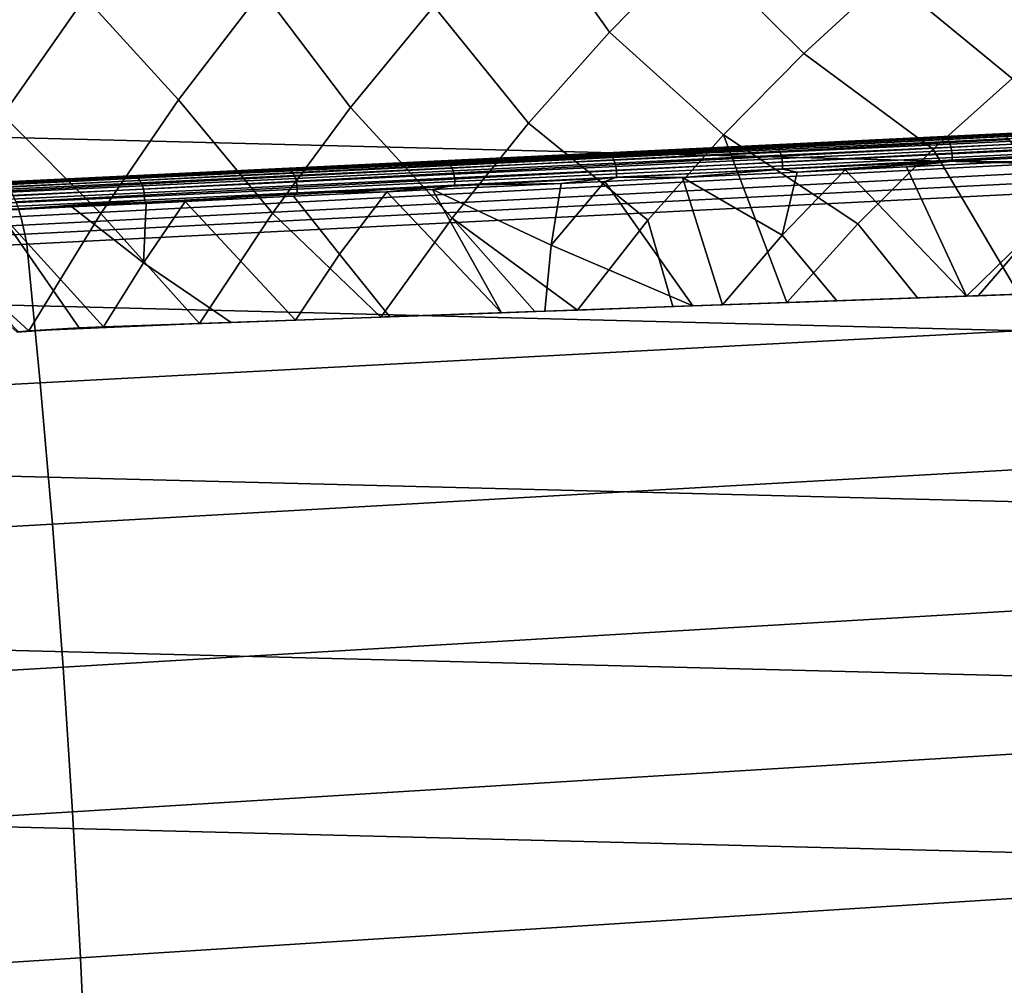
# Model space of a CAD drawing. Header units: metres. Extents: x -248 to 28, y -28 to 28.
# Tile 372 of 507: x -17.51 to -10.26, y 5.27 to 12.38. Entities that reach past the tile are written whole.
import ezdxf

# ---------------------------------------------------------------- set-up
doc = ezdxf.new("R2010")
doc.units = ezdxf.units.M
doc.layers.add('solid_10_061_053_XXX', color=7, linetype='CONTINUOUS')

msp = doc.modelspace()

# ---------------------------------------------------------------- linework, layer by layer
at = {"layer": 'solid_10_061_053_XXX'}
for points in [[(-22.489111, 14.017485, -9.8), (23.170195, 12.860483, -9.8), (23.791882, 11.670311, -9.8), (-23.170242, 12.860395, -9.8)], [(-13.167315, 12.289764, 145.513077), (-12.539145, 12.930056, 145.513077), (-13.124024, 13.878193, 144.631226), (-13.809357, 13.196436, 144.631226)], [(-11.120416, 12.701343, 146.342194), (-11.879878, 13.53828, 145.513077), (-12.539145, 12.930056, 145.513077), (-11.738665, 12.132251, 146.342194)], [(-16.373856, 13.383894, 142.717407), (-17.023932, 12.546615, 142.717407), (-16.337591, 11.789372, 143.698639), (-15.723792, 12.596371, 143.698639)], [(-15.072247, 11.733356, 144.631226), (-14.459319, 12.48088, 144.631226), (-15.07017, 13.371468, 143.698639), (-15.723792, 12.596371, 143.698639)], [(-13.76283, 11.618995, 145.513077), (-13.167315, 12.289764, 145.513077), (-13.809357, 13.196436, 144.631226), (-14.459319, 12.48088, 144.631226)], [(-9.599326, 12.440527, 147.116699), (-10.474615, 13.238965, 146.342194), (-11.120416, 12.701343, 146.342194), (-10.205161, 11.948575, 147.116699)], [(-17.773182, 13.13629, 141.689758), (-18.408758, 12.229707, 141.689758), (-17.631235, 11.677814, 142.717407), (-17.023932, 12.546615, 142.717407)], [(-11.738665, 12.132251, 146.342194), (-12.539145, 12.930056, 145.513077), (-13.167315, 12.289764, 145.513077), (-12.327828, 11.5331, 146.342194)], [(-23.170242, 12.860395, -9.8), (23.791882, 11.670311, -9.8), (24.352528, 10.450079, -9.8), (-23.791927, 11.67022, -9.8)], [(-10.205161, 11.948575, 147.116699), (-11.120416, 12.701343, 146.342194), (-11.738665, 12.132251, 146.342194), (-10.785824, 11.427151, 147.116699)], [(-17.023932, 12.546615, 142.717407), (-17.631235, 11.677814, 142.717407), (-16.910013, 10.952517, 143.698639), (-16.337591, 11.789372, 143.698639)], [(-15.64657, 10.955779, 144.631226), (-15.072247, 11.733356, 144.631226), (-15.723792, 12.596371, 143.698639), (-16.337591, 11.789372, 143.698639)], [(-14.324211, 10.919409, 145.513077), (-13.76283, 11.618995, 145.513077), (-14.459319, 12.48088, 144.631226), (-15.072247, 11.733356, 144.631226)], [(-12.327828, 11.5331, 146.342194), (-13.167315, 12.289764, 145.513077), (-13.76283, 11.618995, 145.513077), (-12.886449, 10.905375, 146.342194)], [(-10.785824, 11.427151, 147.116699), (-11.738665, 12.132251, 146.342194), (-12.327828, 11.5331, 146.342194), (-11.339881, 10.87754, 147.116699)], [(-10.15645, 10.359179, 147.836273), (-9.635878, 10.84841, 147.834854), (-10.205161, 11.948575, 147.116699), (-10.785824, 11.427151, 147.116699)], [(-2.935339, 11.892445, 156.718948), (-2.948355, 11.893289, 156.673874), (-9.994779, 11.553682, 158.679428), (-10.273308, 11.535233, 158.848984)], [(-2.935339, 11.892445, 156.718948), (-10.273308, 11.535233, 158.848984), (-10.249502, 11.521408, 158.931091), (-2.922233, 11.888671, 156.763855)], [(-16.183681, 10.143736, 144.632065), (-15.64657, 10.955779, 144.631226), (-16.337591, 11.789372, 143.698639), (-16.910013, 10.952517, 143.698639)], [(-23.791927, 11.67022, -9.8), (24.352528, 10.450079, -9.8), (24.850639, 9.203009, -9.8), (-24.352566, 10.449987, -9.8)], [(-17.631235, 11.677814, 142.717407), (-18.194242, 10.779673, 142.717407), (-17.439426, 10.089046, 143.698227), (-16.910013, 10.952517, 143.698639)], [(-14.850037, 10.191403, 145.513535), (-14.324211, 10.919409, 145.513077), (-15.072247, 11.733356, 144.631226), (-15.64657, 10.955779, 144.631226)], [(-12.886449, 10.905375, 146.342194), (-13.76283, 11.618995, 145.513077), (-14.324211, 10.919409, 145.513077), (-13.403637, 10.243104, 146.350739)], [(-15.553821, 11.286126, 145.717087), (-16.683224, 11.231721, 144.95842), (-17.66255, 11.184131, 160.825165), (-10.285419, 11.539675, 158.761414)], [(-10.273308, 11.535233, 158.848984), (-10.285419, 11.539675, 158.761414), (-17.66255, 11.184131, 160.825165), (-17.641361, 11.180831, 160.902634)], [(-17.641361, 11.180831, 160.902634), (-17.619541, 11.168973, 160.979156), (-10.249502, 11.521408, 158.931091), (-10.273308, 11.535233, 158.848984)], [(-17.619541, 11.168973, 160.979156), (-17.597807, 11.148669, 161.053894), (-10.249502, 11.521408, 158.931091)], [(-17.576406, 11.120156, 161.126007), (-10.225848, 11.497831, 159.011002), (-10.249502, 11.521408, 158.931091), (-17.597807, 11.148669, 161.053894)], [(-14.388725, 11.342253, 146.419815), (-15.553821, 11.286126, 145.717087), (-10.285419, 11.539675, 158.761414)], [(-13.190931, 11.399956, 147.064774), (-14.388725, 11.342253, 146.419815), (-10.285419, 11.539675, 158.761414)], [(-11.963082, 11.459109, 147.650574), (-13.190931, 11.399956, 147.064774), (-10.285419, 11.539675, 158.761414)], [(-12.700133, 10.268251, 146.716568), (-11.862932, 10.298178, 147.119385), (-12.327828, 11.5331, 146.342194), (-12.886449, 10.905375, 146.342194)], [(-11.862932, 10.298178, 147.119385), (-11.339881, 10.87754, 147.116699), (-12.327828, 11.5331, 146.342194)], [(-10.708179, 11.519568, 148.175766), (-11.963082, 11.459109, 147.650574), (-10.285419, 11.539675, 158.761414)], [(-11.118025, 11.497415, 147.983185), (-11.963082, 11.459109, 147.650574), (-10.708179, 11.519568, 148.175766)], [(-9.919128, 11.555176, 148.441498), (-11.118025, 11.497415, 147.983185), (-10.708179, 11.519568, 148.175766)], [(-10.687561, 11.510997, 148.12709), (-11.118025, 11.497415, 147.983185), (-9.919128, 11.555176, 148.441498)], [(-9.429132, 11.581192, 148.639114), (-10.708179, 11.519568, 148.175766), (-10.285419, 11.539675, 158.761414), (-9.994779, 11.553682, 158.679428)], [(-9.919128, 11.555176, 148.441498), (-10.708179, 11.519568, 148.175766), (-9.429132, 11.581192, 148.639114)], [(-9.411006, 11.5725, 148.589493), (-10.687561, 11.510997, 148.12709), (-9.919128, 11.555176, 148.441498)], [(-9.402767, 11.56122, 148.566513), (-10.678213, 11.49977, 148.104507), (-10.687561, 11.510997, 148.12709), (-9.411006, 11.5725, 148.589493)], [(-9.395113, 11.545769, 148.545868), (-10.669562, 11.484366, 148.084244), (-10.678213, 11.49977, 148.104507), (-9.402767, 11.56122, 148.566513)], [(-9.388288, 11.526642, 148.528244), (-10.661887, 11.465281, 148.066925), (-10.669562, 11.484366, 148.084244), (-9.395113, 11.545769, 148.545868)], [(-9.382514, 11.504454, 148.514191), (-10.655434, 11.443126, 148.053116), (-10.661887, 11.465281, 148.066925), (-9.388288, 11.526642, 148.528244)], [(-10.273308, 11.535233, 158.848984), (-9.994779, 11.553682, 158.679428), (-10.285419, 11.539675, 158.761414)], [(-17.555588, 11.08376, 161.194656), (-10.202662, 11.464817, 159.087631), (-10.225848, 11.497831, 159.011002), (-17.576406, 11.120156, 161.126007)], [(-17.535591, 11.0399, 161.259064), (-10.180252, 11.422805, 159.159958), (-10.202662, 11.464817, 159.087631), (-17.555588, 11.08376, 161.194656)], [(-12.294578, 11.440731, 147.470093), (-13.190931, 11.399956, 147.064774), (-11.963082, 11.459109, 147.650574)], [(-11.94009, 11.450652, 147.602951), (-13.165617, 11.391611, 147.018326), (-12.294578, 11.440731, 147.470093)], [(-11.929654, 11.439479, 147.580841), (-13.154116, 11.380488, 146.996719), (-13.165617, 11.391611, 147.018326), (-11.94009, 11.450652, 147.602951)], [(-11.118025, 11.497415, 147.983185), (-12.294578, 11.440731, 147.470093), (-11.963082, 11.459109, 147.650574)], [(-11.94009, 11.450652, 147.602951), (-12.294578, 11.440731, 147.470093), (-11.118025, 11.497415, 147.983185)], [(-10.687561, 11.510997, 148.12709), (-11.94009, 11.450652, 147.602951), (-11.118025, 11.497415, 147.983185)], [(-10.678213, 11.49977, 148.104507), (-11.929654, 11.439479, 147.580841), (-11.94009, 11.450652, 147.602951), (-10.687561, 11.510997, 148.12709)], [(-10.669562, 11.484366, 148.084244), (-11.920026, 11.424122, 147.560974), (-11.929654, 11.439479, 147.580841), (-10.678213, 11.49977, 148.104507)], [(-10.661887, 11.465281, 148.066925), (-11.911515, 11.405077, 147.544006), (-11.920026, 11.424122, 147.560974), (-10.669562, 11.484366, 148.084244)], [(-10.655434, 11.443126, 148.053116), (-11.904396, 11.382954, 147.530472), (-11.911515, 11.405077, 147.544006), (-10.661887, 11.465281, 148.066925)], [(-9.377974, 11.479918, 148.504166), (-10.65041, 11.418613, 148.043259), (-10.655434, 11.443126, 148.053116), (-9.382514, 11.504454, 148.514191)], [(-9.374814, 11.453824, 148.498474), (-10.646976, 11.392532, 148.037674), (-10.65041, 11.418613, 148.043259), (-9.377974, 11.479918, 148.504166)], [(-9.373137, 11.42701, 148.49733), (-10.645244, 11.365721, 148.036545), (-10.646976, 11.392532, 148.037674), (-9.374814, 11.453824, 148.498474)], [(-17.516644, 10.989081, 161.318481), (-10.158917, 11.372355, 159.227051), (-10.180252, 11.422805, 159.159958), (-17.535591, 11.0399, 161.259064)], [(-13.446293, 11.385246, 146.903336), (-14.57073, 11.331077, 146.284103), (-14.388725, 11.342253, 146.419815)], [(-14.361228, 11.334013, 146.374603), (-14.57073, 11.331077, 146.284103), (-13.446293, 11.385246, 146.903336)], [(-13.446293, 11.385246, 146.903336), (-14.388725, 11.342253, 146.419815), (-13.190931, 11.399956, 147.064774)], [(-13.165617, 11.391611, 147.018326), (-14.361228, 11.334013, 146.374603), (-13.446293, 11.385246, 146.903336)], [(-13.154116, 11.380488, 146.996719), (-14.348687, 11.322941, 146.353546), (-14.361228, 11.334013, 146.374603), (-13.165617, 11.391611, 147.018326)], [(-13.143531, 11.365178, 146.97731), (-14.337169, 11.307675, 146.334641), (-14.348687, 11.322941, 146.353546), (-13.154116, 11.380488, 146.996719)], [(-12.294578, 11.440731, 147.470093), (-13.446293, 11.385246, 146.903336), (-13.190931, 11.399956, 147.064774)], [(-13.165617, 11.391611, 147.018326), (-13.446293, 11.385246, 146.903336), (-12.294578, 11.440731, 147.470093)], [(-11.920026, 11.424122, 147.560974), (-13.143531, 11.365178, 146.97731), (-13.154116, 11.380488, 146.996719), (-11.929654, 11.439479, 147.580841)], [(-11.911515, 11.405077, 147.544006), (-13.134203, 11.346172, 146.960724), (-13.143531, 11.365178, 146.97731), (-11.920026, 11.424122, 147.560974)], [(-11.904396, 11.382954, 147.530472), (-13.126432, 11.32408, 146.94751), (-13.134203, 11.346172, 146.960724), (-11.911515, 11.405077, 147.544006)], [(-11.898896, 11.358464, 147.520813), (-13.120468, 11.299614, 146.93808), (-13.126432, 11.32408, 146.94751), (-11.904396, 11.382954, 147.530472)], [(-10.65041, 11.418613, 148.043259), (-11.898896, 11.358464, 147.520813), (-11.904396, 11.382954, 147.530472), (-10.655434, 11.443126, 148.053116)], [(-10.646976, 11.392532, 148.037674), (-11.895194, 11.332397, 147.51535), (-11.898896, 11.358464, 147.520813), (-10.65041, 11.418613, 148.043259)], [(-10.645244, 11.365721, 148.036545), (-11.893407, 11.305588, 147.514236), (-11.895194, 11.332397, 147.51535), (-10.646976, 11.392532, 148.037674)], [(-10.90072, 10.332574, 147.540253), (-10.15645, 10.359179, 147.836273), (-10.785824, 11.427151, 147.116699), (-11.339881, 10.87754, 147.116699)], [(-9.372995, 11.400385, 148.500732), (-10.645267, 11.339093, 148.039886), (-10.645244, 11.365721, 148.036545), (-9.373137, 11.42701, 148.49733)], [(-9.372995, 11.400385, 148.500732), (-10.209898, 11.334673, 148.213821), (-10.645267, 11.339093, 148.039886)], [(-17.498964, 10.931888, 161.372208), (-10.138942, 11.31414, 159.287964), (-10.158917, 11.372355, 159.227051), (-17.516644, 10.989081, 161.318481)], [(-17.482758, 10.868977, 161.419647), (-10.120593, 11.248938, 159.341934), (-10.138942, 11.31414, 159.287964), (-17.498964, 10.931888, 161.372208)], [(-14.57073, 11.331077, 146.284103), (-15.665504, 11.278338, 145.613693), (-15.553821, 11.286126, 145.717087)], [(-15.524081, 11.277994, 145.673309), (-15.665504, 11.278338, 145.613693), (-14.57073, 11.331077, 146.284103)], [(-14.57073, 11.331077, 146.284103), (-15.553821, 11.286126, 145.717087), (-14.388725, 11.342253, 146.419815)], [(-14.361228, 11.334013, 146.374603), (-15.524081, 11.277994, 145.673309), (-14.57073, 11.331077, 146.284103)], [(-14.348687, 11.322941, 146.353546), (-15.51053, 11.266971, 145.652863), (-15.524081, 11.277994, 145.673309), (-14.361228, 11.334013, 146.374603)], [(-14.337169, 11.307675, 146.334641), (-15.498104, 11.251749, 145.634506), (-15.51053, 11.266971, 145.652863), (-14.348687, 11.322941, 146.353546)], [(-14.327044, 11.288708, 146.318497), (-15.487205, 11.232819, 145.61882), (-15.498104, 11.251749, 145.634506), (-14.337169, 11.307675, 146.334641)], [(-13.134203, 11.346172, 146.960724), (-14.327044, 11.288708, 146.318497), (-14.337169, 11.307675, 146.334641), (-13.143531, 11.365178, 146.97731)], [(-13.126432, 11.32408, 146.94751), (-14.318638, 11.266646, 146.305618), (-14.327044, 11.288708, 146.318497), (-13.134203, 11.346172, 146.960724)], [(-13.120468, 11.299614, 146.93808), (-14.312221, 11.242202, 146.296432), (-14.318638, 11.266646, 146.305618), (-13.126432, 11.32408, 146.94751)], [(-11.895194, 11.332397, 147.51535), (-13.116502, 11.273559, 146.932739), (-13.120468, 11.299614, 146.93808), (-11.898896, 11.358464, 147.520813)], [(-11.893407, 11.305588, 147.514236), (-13.114662, 11.246753, 146.931656), (-13.116502, 11.273559, 146.932739), (-11.895194, 11.332397, 147.51535)], [(-11.893591, 11.278956, 147.517517), (-13.115004, 11.220119, 146.93486), (-13.114662, 11.246753, 146.931656), (-11.893407, 11.305588, 147.514236)], [(-10.645267, 11.339093, 148.039886), (-11.893591, 11.278956, 147.517517), (-11.893407, 11.305588, 147.514236), (-10.645244, 11.365721, 148.036545)], [(-10.645267, 11.339093, 148.039886), (-11.785986, 11.258675, 147.573853), (-11.893591, 11.278956, 147.517517)], [(-10.645267, 11.339093, 148.039886), (-11.432279, 11.2758, 147.72731), (-11.785986, 11.258675, 147.573853)], [(-10.645267, 11.339093, 148.039886), (-10.981626, 11.297461, 147.91452), (-11.432279, 11.2758, 147.72731)], [(-10.645267, 11.339093, 148.039886), (-10.209898, 11.334673, 148.213821), (-10.981626, 11.297461, 147.91452)], [(-10.209898, 11.334673, 148.213821), (-9.997745, 10.875259, 148.490341), (-10.540462, 10.345437, 148.492203), (-10.981626, 11.297461, 147.91452)], [(-16.683224, 11.231721, 144.95842), (-17.773432, 11.179206, 144.146286), (-17.77722, 11.179008, 144.766418), (-17.66255, 11.184131, 160.825165)], [(-16.728294, 11.227142, 144.893555), (-17.757822, 11.177824, 144.126434), (-17.773432, 11.179206, 144.146286), (-16.683224, 11.231721, 144.95842)], [(-17.468208, 10.801074, 161.460251), (-10.104115, 11.177615, 159.388214), (-10.120593, 11.248938, 159.341934), (-17.482758, 10.868977, 161.419647)], [(-15.665504, 11.278338, 145.613693), (-16.728294, 11.227142, 144.893555), (-16.683224, 11.231721, 144.95842)], [(-16.651415, 11.223689, 144.916107), (-16.728294, 11.227142, 144.893555), (-15.665504, 11.278338, 145.613693)], [(-15.665504, 11.278338, 145.613693), (-16.683224, 11.231721, 144.95842), (-15.553821, 11.286126, 145.717087)], [(-15.524081, 11.277994, 145.673309), (-16.651415, 11.223689, 144.916107), (-15.665504, 11.278338, 145.613693)], [(-15.51053, 11.266971, 145.652863), (-16.636883, 11.212713, 144.896317), (-16.651415, 11.223689, 144.916107), (-15.524081, 11.277994, 145.673309)], [(-15.498104, 11.251749, 145.634506), (-16.623577, 11.197534, 144.87854), (-16.636883, 11.212713, 144.896317), (-15.51053, 11.266971, 145.652863)], [(-15.487205, 11.232819, 145.61882), (-16.611925, 11.178639, 144.863373), (-16.623577, 11.197534, 144.87854), (-15.498104, 11.251749, 145.634506)], [(-15.47818, 11.210788, 145.606308), (-16.602303, 11.156638, 144.851273), (-16.611925, 11.178639, 144.863373), (-15.487205, 11.232819, 145.61882)], [(-14.318638, 11.266646, 146.305618), (-15.47818, 11.210788, 145.606308), (-15.487205, 11.232819, 145.61882), (-14.327044, 11.288708, 146.318497)], [(-14.312221, 11.242202, 146.296432), (-15.471321, 11.186365, 145.597397), (-15.47818, 11.210788, 145.606308), (-14.318638, 11.266646, 146.305618)], [(-14.307998, 11.216159, 146.291229), (-15.466848, 11.160334, 145.592331), (-15.471321, 11.186365, 145.597397), (-14.312221, 11.242202, 146.296432)], [(-13.116502, 11.273559, 146.932739), (-14.307998, 11.216159, 146.291229), (-14.312221, 11.242202, 146.296432), (-13.120468, 11.299614, 146.93808)], [(-13.114662, 11.246753, 146.931656), (-14.306106, 11.189355, 146.290176), (-14.307998, 11.216159, 146.291229), (-13.116502, 11.273559, 146.932739)], [(-13.115004, 11.220119, 146.93486), (-14.306601, 11.162719, 146.293289), (-14.306106, 11.189355, 146.290176), (-13.114662, 11.246753, 146.931656)], [(-11.893591, 11.278956, 147.517517), (-12.630528, 11.218006, 147.183289), (-13.115004, 11.220119, 146.93486)], [(-11.893591, 11.278956, 147.517517), (-11.785986, 11.258675, 147.573853), (-12.630528, 11.218006, 147.183289)], [(-12.630528, 11.218006, 147.183289), (-11.785986, 11.258675, 147.573853), (-11.896334, 10.794218, 147.72345)], [(-11.785986, 11.258675, 147.573853), (-11.432279, 11.2758, 147.72731), (-11.896334, 10.794218, 147.72345)], [(-11.49369, 10.311362, 148.103973), (-11.896334, 10.794218, 147.72345), (-11.432279, 11.2758, 147.72731), (-10.540462, 10.345437, 148.492203)], [(-10.981626, 11.297461, 147.91452), (-10.540462, 10.345437, 148.492203), (-11.432279, 11.2758, 147.72731)], [(-17.741386, 11.171676, 144.105835), (-17.757822, 11.177824, 144.126434), (-16.728294, 11.227142, 144.893555)], [(-16.651415, 11.223689, 144.916107), (-17.741386, 11.171676, 144.105835), (-16.728294, 11.227142, 144.893555)], [(-16.636883, 11.212713, 144.896317), (-17.725761, 11.160898, 144.086548), (-17.741386, 11.171676, 144.105835), (-16.651415, 11.223689, 144.916107)], [(-16.623577, 11.197534, 144.87854), (-17.711451, 11.145841, 144.069214), (-17.725761, 11.160898, 144.086548), (-16.636883, 11.212713, 144.896317)], [(-16.611925, 11.178639, 144.863373), (-17.698923, 11.126993, 144.054382), (-17.711451, 11.145841, 144.069214), (-16.623577, 11.197534, 144.87854)], [(-16.602303, 11.156638, 144.851273), (-17.688585, 11.104971, 144.042542), (-17.698923, 11.126993, 144.054382), (-16.611925, 11.178639, 144.863373)], [(-16.595016, 11.132235, 144.842636), (-17.680773, 11.080488, 144.034088), (-17.688585, 11.104971, 144.042542), (-16.602303, 11.156638, 144.851273)], [(-17.468208, 10.801074, 161.460251), (-17.453253, 10.729033, 161.49292), (-10.076293, 11.101882, 159.422333), (-10.104115, 11.177615, 159.388214)], [(-15.471321, 11.186365, 145.597397), (-16.595016, 11.132235, 144.842636), (-16.602303, 11.156638, 144.851273), (-15.47818, 11.210788, 145.606308)], [(-15.466848, 11.160334, 145.592331), (-16.590302, 11.106216, 144.837738), (-16.595016, 11.132235, 144.842636), (-15.471321, 11.186365, 145.597397)], [(-15.464906, 11.133533, 145.591309), (-16.58831, 11.079417, 144.836746), (-16.590302, 11.106216, 144.837738), (-15.466848, 11.160334, 145.592331)], [(-14.306106, 11.189355, 146.290176), (-15.464906, 11.133533, 145.591309), (-15.466848, 11.160334, 145.592331), (-14.307998, 11.216159, 146.291229)], [(-14.306601, 11.162719, 146.293289), (-15.46555, 11.106894, 145.594345), (-15.464906, 11.133533, 145.591309), (-14.306106, 11.189355, 146.290176)], [(-14.306601, 11.162719, 146.293289), (-14.805552, 11.113138, 146.010696), (-15.46555, 11.106894, 145.594345)], [(-14.306601, 11.162719, 146.293289), (-14.469991, 11.129473, 146.20813), (-14.805552, 11.113138, 146.010696)], [(-14.469991, 11.129473, 146.20813), (-13.52185, 11.175151, 146.732819), (-13.596853, 10.721032, 146.893173)], [(-14.306601, 11.162719, 146.293289), (-13.52185, 11.175151, 146.732819), (-14.469991, 11.129473, 146.20813)], [(-13.115004, 11.220119, 146.93486), (-13.52185, 11.175151, 146.732819), (-14.306601, 11.162719, 146.293289)], [(-13.52185, 11.175151, 146.732819), (-13.202859, 11.190392, 146.898712), (-13.596853, 10.721032, 146.893173)], [(-12.553967, 10.27346, 147.623428), (-13.596853, 10.721032, 146.893173), (-13.202859, 11.190392, 146.898712)], [(-13.115004, 11.220119, 146.93486), (-13.202859, 11.190392, 146.898712), (-13.52185, 11.175151, 146.732819)], [(-13.115004, 11.220119, 146.93486), (-12.630528, 11.218006, 147.183289), (-13.202859, 11.190392, 146.898712)], [(-12.630528, 11.218006, 147.183289), (-12.335524, 10.281269, 147.726761), (-12.553967, 10.27346, 147.623428), (-13.202859, 11.190392, 146.898712)], [(-12.630528, 11.218006, 147.183289), (-11.896334, 10.794218, 147.72345), (-12.335524, 10.281269, 147.726761)], [(-16.590302, 11.106216, 144.837738), (-17.675739, 11.054343, 144.029266), (-17.680773, 11.080488, 144.034088), (-16.595016, 11.132235, 144.842636)], [(-16.58831, 11.079417, 144.836746), (-17.673651, 11.027387, 144.028259), (-17.675739, 11.054343, 144.029266), (-16.590302, 11.106216, 144.837738)], [(-10.076293, 11.101882, 159.422333), (-17.453253, 10.729033, 161.49292), (-17.3557, 9.705898, 161.893021), (-9.985144, 10.100273, 159.845261)], [(-15.46555, 11.106894, 145.594345), (-16.589098, 11.052776, 144.839676), (-16.58831, 11.079417, 144.836746), (-15.464906, 11.133533, 145.591309)], [(-15.46555, 11.106894, 145.594345), (-16.576536, 11.027988, 144.857727), (-16.589098, 11.052776, 144.839676)], [(-15.46555, 11.106894, 145.594345), (-16.290054, 11.041866, 145.057434), (-16.576536, 11.027988, 144.857727)], [(-15.46555, 11.106894, 145.594345), (-15.492851, 11.080217, 145.585861), (-16.290054, 11.041866, 145.057434)], [(-15.492851, 11.080217, 145.585861), (-14.805552, 11.113138, 146.010696), (-15.152739, 10.655354, 146.001572)], [(-15.46555, 11.106894, 145.594345), (-14.805552, 11.113138, 146.010696), (-15.492851, 11.080217, 145.585861)], [(-14.783779, 10.193756, 146.431015), (-15.152739, 10.655354, 146.001572), (-14.805552, 11.113138, 146.010696), (-13.962229, 10.223122, 146.900497)], [(-14.469991, 11.129473, 146.20813), (-13.962229, 10.223122, 146.900497), (-14.805552, 11.113138, 146.010696)], [(-13.643318, 10.234521, 147.072937), (-13.962229, 10.223122, 146.900497), (-14.469991, 11.129473, 146.20813), (-13.596853, 10.721032, 146.893173)], [(-16.589098, 11.052776, 144.839676), (-17.670816, 10.975235, 144.043503), (-17.67841, 10.97487, 144.037567)], [(-16.589098, 11.052776, 144.839676), (-17.67841, 10.97487, 144.037567), (-17.674574, 11.000494, 144.031082)], [(-16.589098, 11.052776, 144.839676), (-17.674574, 11.000494, 144.031082), (-17.673651, 11.027387, 144.028259), (-16.58831, 11.079417, 144.836746)], [(-16.589098, 11.052776, 144.839676), (-17.122782, 11.001621, 144.461746), (-17.670816, 10.975235, 144.043503)], [(-16.589098, 11.052776, 144.839676), (-16.576536, 11.027988, 144.857727), (-17.122782, 11.001621, 144.461746)], [(-17.122782, 11.001621, 144.461746), (-16.576536, 11.027988, 144.857727), (-16.596029, 10.590606, 145.050873)], [(-16.576536, 11.027988, 144.857727), (-16.290054, 11.041866, 145.057434), (-16.596029, 10.590606, 145.050873)], [(-15.951949, 10.152001, 145.697983), (-16.596029, 10.590606, 145.050873), (-16.290054, 11.041866, 145.057434), (-15.477127, 10.168973, 146.005585)], [(-15.492851, 11.080217, 145.585861), (-15.152739, 10.655354, 146.001572), (-15.477127, 10.168973, 146.005585), (-16.290054, 11.041866, 145.057434)], [(-24.888052, 10.626477, 163.363235), (-24.870371, 10.567336, 163.417145), (-17.498964, 10.931888, 161.372208), (-17.516644, 10.989081, 161.318481)], [(-17.526045, 10.080753, 144.583359), (-17.972326, 10.474278, 144.043472), (-17.670816, 10.975235, 144.043503), (-17.069311, 10.112064, 144.91893)], [(-17.122782, 11.001621, 144.461746), (-16.596029, 10.590606, 145.050873), (-16.889284, 10.118499, 145.050079), (-17.670816, 10.975235, 144.043503)], [(-17.670816, 10.975235, 144.043503), (-16.889284, 10.118499, 145.050079), (-17.069311, 10.112064, 144.91893)], [(-16.183681, 10.143736, 144.632065), (-16.910013, 10.952517, 143.698639), (-17.439426, 10.089046, 143.698227)], [(-14.850037, 10.191403, 145.513535), (-15.64657, 10.955779, 144.631226), (-16.183681, 10.143736, 144.632065)], [(-24.870371, 10.567336, 163.417145), (-24.854233, 10.502371, 163.464432), (-17.482758, 10.868977, 161.419647), (-17.498964, 10.931888, 161.372208)], [(-24.854233, 10.502371, 163.464432), (-24.839828, 10.432359, 163.504517), (-17.468208, 10.801074, 161.460251), (-17.482758, 10.868977, 161.419647)], [(-13.715771, 10.231947, 146.179718), (-14.324211, 10.919409, 145.513077), (-14.850037, 10.191403, 145.513535)], [(-13.715771, 10.231947, 146.179718), (-13.403637, 10.243104, 146.350739), (-14.324211, 10.919409, 145.513077)], [(-12.700133, 10.268251, 146.716568), (-12.886449, 10.905375, 146.342194), (-13.403637, 10.243104, 146.350739)], [(-10.90072, 10.332574, 147.540253), (-11.339881, 10.87754, 147.116699), (-11.862932, 10.298178, 147.119385)], [(-10.453723, 10.348538, 148.525528), (-10.540462, 10.345437, 148.492203), (-9.997745, 10.875259, 148.490341)], [(-9.948047, 10.366615, 148.713318), (-10.453723, 10.348538, 148.525528), (-9.997745, 10.875259, 148.490341)], [(-24.839828, 10.432359, 163.504517), (-24.798903, 10.359562, 163.529099), (-17.453253, 10.729033, 161.49292), (-17.468208, 10.801074, 161.460251)], [(-11.49369, 10.311362, 148.103973), (-12.335524, 10.281269, 147.726761), (-11.896334, 10.794218, 147.72345)], [(-17.453253, 10.729033, 161.49292), (-24.798903, 10.359562, 163.529099), (-24.731976, 9.312449, 163.919327), (-17.3557, 9.705898, 161.893021)], [(-18.194242, 10.779673, 142.717407), (-17.514557, 10.08196, 143.640564), (-17.439426, 10.089046, 143.698227)], [(-14.783779, 10.193756, 146.431015), (-15.477127, 10.168973, 146.005585), (-15.152739, 10.655354, 146.001572)], [(-12.553967, 10.27346, 147.623428), (-13.643318, 10.234521, 147.072937), (-13.596853, 10.721032, 146.893173)], [(-15.951949, 10.152001, 145.697983), (-16.889284, 10.118499, 145.050079), (-16.596029, 10.590606, 145.050873)], [(-24.352566, 10.449987, -9.8), (24.850639, 9.203009, -9.8), (25.284903, 7.932432, -9.8), (-24.850672, 9.202921, -9.8)], [(-10.453723, 10.348538, 148.525528), (-9.948047, 10.366615, 148.713318), (-10.09022, 10.361547, 147.861374), (-10.15645, 10.359179, 147.836273)], [(-12.553967, 10.27346, 147.623428), (-12.335524, 10.281269, 147.726761), (-11.862932, 10.298178, 147.119385), (-12.700133, 10.268251, 146.716568)], [(-12.335524, 10.281269, 147.726761), (-11.49369, 10.311362, 148.103973), (-11.766657, 10.30162, 147.163544), (-11.862932, 10.298178, 147.119385)], [(-10.90072, 10.332574, 147.540253), (-11.862932, 10.298178, 147.119385), (-11.766657, 10.30162, 147.163544)], [(-11.49369, 10.311362, 148.103973), (-10.90072, 10.332574, 147.540253), (-11.766657, 10.30162, 147.163544)], [(-10.540462, 10.345437, 148.492203), (-10.90072, 10.332574, 147.540253), (-11.49369, 10.311362, 148.103973)], [(-10.540462, 10.345437, 148.492203), (-10.453723, 10.348538, 148.525528), (-10.15645, 10.359179, 147.836273), (-10.90072, 10.332574, 147.540253)], [(-13.715771, 10.231947, 146.179718), (-14.850037, 10.191403, 145.513535), (-14.820147, 10.192472, 145.532013)], [(-14.783779, 10.193756, 146.431015), (-13.962229, 10.223122, 146.900497), (-13.715771, 10.231947, 146.179718), (-14.820147, 10.192472, 145.532013)], [(-13.962229, 10.223122, 146.900497), (-13.643318, 10.234521, 147.072937), (-13.403637, 10.243104, 146.350739), (-13.715771, 10.231947, 146.179718)], [(-13.643318, 10.234521, 147.072937), (-12.553967, 10.27346, 147.623428), (-12.700133, 10.268251, 146.716568), (-13.403637, 10.243104, 146.350739)], [(-16.183681, 10.143736, 144.632065), (-17.439426, 10.089046, 143.698227), (-17.069799, 10.112064, 143.981583)], [(-17.069311, 10.112064, 144.91893), (-16.889284, 10.118499, 145.050079), (-16.183681, 10.143736, 144.632065), (-17.069799, 10.112064, 143.981583)], [(-16.889284, 10.118499, 145.050079), (-15.951949, 10.152001, 145.697983), (-15.961931, 10.151662, 144.786423), (-16.183681, 10.143736, 144.632065)], [(-14.850037, 10.191403, 145.513535), (-16.183681, 10.143736, 144.632065), (-15.961931, 10.151662, 144.786423)], [(-15.951949, 10.152001, 145.697983), (-15.477127, 10.168973, 146.005585), (-14.850037, 10.191403, 145.513535), (-15.961931, 10.151662, 144.786423)], [(-15.477127, 10.168973, 146.005585), (-14.783779, 10.193756, 146.431015), (-14.820147, 10.192472, 145.532013), (-14.850037, 10.191403, 145.513535)], [(-17.526045, 10.080753, 144.583359), (-17.069311, 10.112064, 144.91893), (-17.439426, 10.089046, 143.698227), (-17.514557, 10.08196, 143.640564)], [(-17.069311, 10.112064, 144.91893), (-17.069799, 10.112064, 143.981583), (-17.439426, 10.089046, 143.698227)], [(-9.985144, 10.100273, 159.845261), (-17.3557, 9.705898, 161.893021), (-17.265999, 8.667255, 162.252197), (-9.890367, 9.082529, 160.224457)], [(-17.3557, 9.705898, 161.893021), (-24.731976, 9.312449, 163.919327), (-24.64677, 8.251899, 164.260803), (-17.265999, 8.667255, 162.252197)], [(-24.850672, 9.202921, -9.8), (25.284903, 7.932432, -9.8), (25.654243, 6.641504, -9.8), (-25.284929, 7.93235, -9.8)], [(-9.890367, 9.082529, 160.224457), (-17.265999, 8.667255, 162.252197), (-17.186491, 7.614693, 162.570496), (-9.805721, 8.049763, 160.563141)], [(-17.265999, 8.667255, 162.252197), (-24.64677, 8.251899, 164.260803), (-24.571873, 7.178341, 164.560776), (-17.186491, 7.614693, 162.570496)], [(-9.805721, 8.049763, 160.563141), (-17.186491, 7.614693, 162.570496), (-17.117311, 6.549899, 162.847382), (-9.731352, 7.003682, 160.860733)], [(-25.284929, 7.93235, -9.8), (25.654243, 6.641504, -9.8), (25.957792, 5.333158, -9.8), (-25.654264, 6.641425, -9.8)], [(-17.186491, 7.614693, 162.570496), (-24.571873, 7.178341, 164.560776), (-24.507418, 6.093462, 164.818771), (-17.117311, 6.549899, 162.847382)], [(-9.731352, 7.003682, 160.860733), (-17.117311, 6.549899, 162.847382), (-17.058565, 5.474571, 163.082458), (-9.667377, 5.94601, 161.11673)], [(-25.654264, 6.641425, -9.8), (25.957792, 5.333158, -9.8), (26.194746, 4.010602, -9.8), (-25.957809, 5.333074, -9.8)], [(-17.117311, 6.549899, 162.847382), (-24.507418, 6.093462, 164.818771), (-24.453493, 4.99894, 165.034485), (-17.058565, 5.474571, 163.082458)], [(-9.667377, 5.94601, 161.11673), (-17.058565, 5.474571, 163.082458), (-17.010336, 4.390409, 163.275436), (-9.613894, 4.878489, 161.330765)], [(-17.058565, 5.474571, 163.082458), (-24.453493, 4.99894, 165.034485), (-24.410181, 3.89646, 165.207626), (-17.010336, 4.390409, 163.275436)], [(-25.957809, 5.333074, -9.8), (26.194746, 4.010602, -9.8), (26.364351, 2.677873, -9.8), (-26.194759, 4.010514, -9.8)]]:
    msp.add_3dface(points, dxfattribs=at)

doc.saveas('drawing.dxf')
